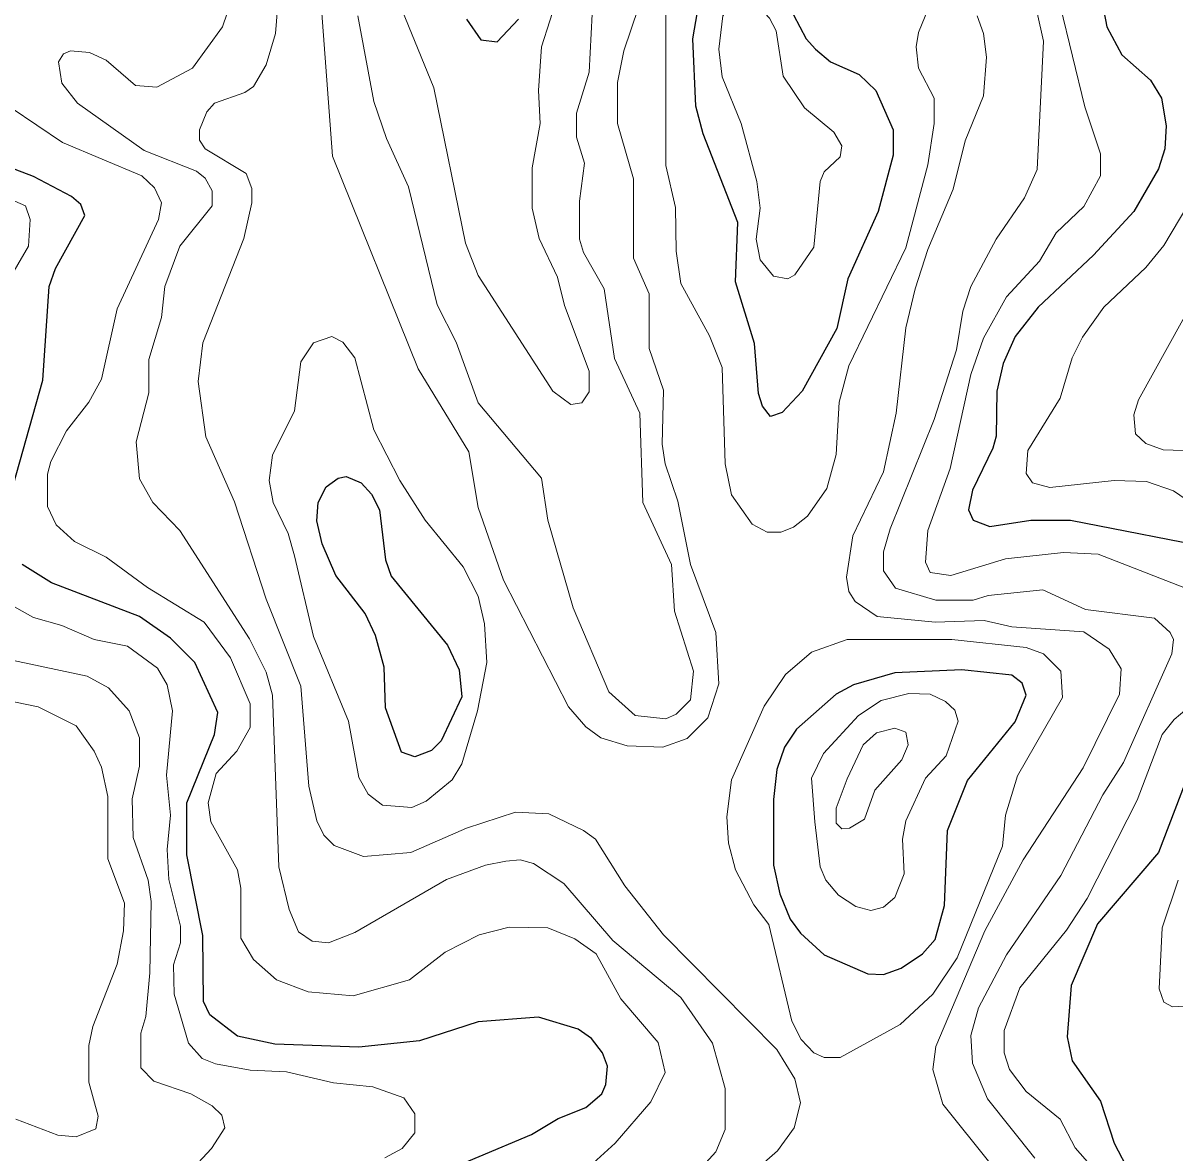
# Model space of a CAD drawing. Extents: x 577 to 602.9, y 7483.8 to 7511.6.
# Drawn here: x 593.996 to 595.153, y 7484.893 to 7486.028 of the extents above; entities that cross this region are included whole.
import ezdxf

# ---------------------------------------------------------------- set-up
doc = ezdxf.new("R2010")
doc.units = 0
doc.header["$LTSCALE"] = 0.032
doc.layers.add('1', color=7, linetype='Continuous', lineweight=25)
doc.layers.add('2', color=7, linetype='Continuous', lineweight=13)

msp = doc.modelspace()

# ---------------------------------------------------------------- linework, layer by layer
at = {"layer": '1'}
for points in [[(594.7573, 7486.0603), (594.7828, 7486.0118), (594.7923, 7486.0015), (594.8074, 7485.9888), (594.8361, 7485.976), (594.8528, 7485.9601), (594.8702, 7485.9204), (594.8702, 7485.8949), (594.8551, 7485.8385), (594.8249, 7485.7709), (594.8138, 7485.7208), (594.7788, 7485.658), (594.7589, 7485.6365), (594.747, 7485.6325), (594.739, 7485.6429), (594.7351, 7485.6556), (594.7311, 7485.7057), (594.712, 7485.7677), (594.7144, 7485.8274), (594.6794, 7485.9164), (594.6722, 7485.9442), (594.6691, 7486.0118), (594.6738, 7486.0389)], [(595.0818, 7486.0397), (595.0849, 7486.0238), (595.1001, 7485.9959), (595.1287, 7485.9705), (595.1398, 7485.9522), (595.1446, 7485.9244), (595.143, 7485.9013), (595.1366, 7485.8814), (595.112, 7485.8385), (595.0714, 7485.7947), (595.0158, 7485.7423), (594.9927, 7485.7128)], [(594.4416, 7486.0317), (594.456, 7486.011), (594.4727, 7486.0087), (594.4941, 7486.0317)], [(593.9796, 7485.5395), (594.0162, 7485.6691), (594.0226, 7485.7629), (594.0289, 7485.7812), (594.0584, 7485.8345), (594.0544, 7485.8456), (594.0449, 7485.8536), (594.0067, 7485.8735), (593.9669, 7485.8886)], [(594.9927, 7485.7128), (594.9808, 7485.6858), (594.9744, 7485.658), (594.9736, 7485.6127), (594.9704, 7485.6007), (594.9498, 7485.5586), (594.9458, 7485.5387), (594.9506, 7485.5284), (594.9673, 7485.522), (595.0086, 7485.5284), (595.0484, 7485.5284), (595.2026, 7485.4981)], [(594.4019, 7484.8668), (594.5069, 7484.9113), (594.5339, 7484.9272), (594.5617, 7484.9383), (594.5776, 7484.9519), (594.5816, 7484.9614), (594.5832, 7484.9797), (594.5784, 7484.9932), (594.5673, 7485.0075), (594.5538, 7485.0171), (594.514, 7485.029), (594.4536, 7485.0242), (594.3947, 7485.0051), (594.3335, 7484.9988), (594.2492, 7485.002), (594.2118, 7485.0099), (594.184, 7485.0314), (594.1776, 7485.0449), (594.1769, 7485.1109), (594.1609, 7485.192), (594.1609, 7485.2445), (594.1888, 7485.3129), (594.192, 7485.3351), (594.1689, 7485.3852), (594.1443, 7485.4099), (594.1132, 7485.4314), (594.025, 7485.4655), (593.9956, 7485.4838)], [(595.1637, 7485.2644), (595.1366, 7485.1944), (595.0754, 7485.1228), (595.0492, 7485.0608), (595.0452, 7485.0091), (595.05, 7484.9853), (595.0786, 7484.9447), (595.0921, 7484.9026), (595.108, 7484.8723)]]:
    msp.add_lwpolyline(points, dxfattribs=at)
for points in [[(594.3105, 7485.4728), (594.2969, 7485.5045), (594.2914, 7485.5276), (594.2929, 7485.5459), (594.3009, 7485.5618), (594.3128, 7485.5705), (594.3208, 7485.5721), (594.3359, 7485.5657), (594.3462, 7485.5546), (594.3542, 7485.5387), (594.3605, 7485.4886), (594.3661, 7485.4719), (594.4226, 7485.4027), (594.4345, 7485.3781), (594.4369, 7485.351), (594.4162, 7485.3065), (594.4067, 7485.297), (594.39, 7485.2906), (594.3764, 7485.2954), (594.3605, 7485.3399), (594.3589, 7485.3805), (594.3502, 7485.4123), (594.3399, 7485.4345)], [(594.9249, 7485.2164), (594.945, 7485.2668), (594.9927, 7485.3256), (595.0038, 7485.3526), (594.9999, 7485.3646), (594.9895, 7485.3725), (594.9394, 7485.3781), (594.8718, 7485.3749), (594.8305, 7485.363), (594.813, 7485.3534), (594.7732, 7485.3184), (594.7613, 7485.3002), (594.7534, 7485.2779), (594.7502, 7485.2477), (594.7502, 7485.1817), (594.7565, 7485.153), (594.7669, 7485.1276), (594.7772, 7485.1133), (594.8011, 7485.0918), (594.8448, 7485.0727), (594.8607, 7485.0719), (594.8782, 7485.0783), (594.8997, 7485.0926), (594.9124, 7485.1069), (594.9219, 7485.1411)]]:
    msp.add_lwpolyline(points, close=True, dxfattribs=at)
at = {"layer": '2'}
for points in [[(594.0321, 7485.9888), (594.0369, 7485.9967), (594.0441, 7485.9999), (594.0631, 7485.9983), (594.0798, 7485.9904), (594.1093, 7485.9649), (594.1307, 7485.9633), (594.1665, 7485.9824), (594.1967, 7486.0238), (594.2214, 7486.0969), (594.2341, 7486.1526), (594.2405, 7486.2074), (594.25, 7486.2361), (594.2548, 7486.2846), (594.2643, 7486.3291), (594.2643, 7486.4158), (594.2285, 7486.5549), (594.1959, 7486.6241), (594.1411, 7486.7084), (594.0409, 7486.8293), (593.9645, 7486.9541)], [(594.1737, 7485.9204), (594.1808, 7485.9387), (594.1888, 7485.9474), (594.219, 7485.9578), (594.2277, 7485.9641), (594.2405, 7485.9856), (594.25, 7486.0174), (594.2627, 7486.174)], [(594.2937, 7486.0739), (594.3073, 7485.8941), (594.3931, 7485.6802), (594.444, 7485.5968), (594.4536, 7485.5411), (594.479, 7485.4679), (594.5442, 7485.3407), (594.5617, 7485.3208), (594.5768, 7485.3097), (594.6031, 7485.3017), (594.6388, 7485.3002), (594.6635, 7485.3089), (594.6842, 7485.3296), (594.6953, 7485.3638), (594.6921, 7485.4155), (594.6667, 7485.4838), (594.654, 7485.5475), (594.6412, 7485.5848), (594.6381, 7485.6047), (594.6396, 7485.6588), (594.6253, 7485.7009), (594.6253, 7485.7558), (594.6094, 7485.7916), (594.6094, 7485.8711), (594.5935, 7485.9267), (594.5935, 7485.9681), (594.5999, 7485.9999), (594.6516, 7486.1534)], [(594.3582, 7486.0874), (594.409, 7485.9625), (594.4409, 7485.8067), (594.4536, 7485.7741), (594.5283, 7485.658), (594.5466, 7485.6445), (594.5577, 7485.6461), (594.5649, 7485.6572), (594.5649, 7485.6779), (594.5402, 7485.7439), (594.5331, 7485.7725), (594.5148, 7485.8114), (594.5076, 7485.8417), (594.5076, 7485.8822), (594.5156, 7485.9267), (594.514, 7485.9601), (594.5172, 7486.0039), (594.5339, 7486.0564)], [(594.642, 7486.046), (594.642, 7485.8846), (594.6516, 7485.8425), (594.6524, 7485.7987), (594.6571, 7485.7661), (594.6858, 7485.7136), (594.6985, 7485.6818), (594.7017, 7485.5848), (594.708, 7485.5538), (594.7287, 7485.5244), (594.7438, 7485.5164), (594.7573, 7485.5164), (594.7701, 7485.5212), (594.7844, 7485.5323), (594.8035, 7485.5602), (594.813, 7485.5944), (594.8162, 7485.6468), (594.8257, 7485.6834), (594.883, 7485.8019), (594.9052, 7485.8854), (594.9116, 7485.9267), (594.9116, 7485.9522), (594.8957, 7485.9824), (594.8933, 7486.0039), (594.8957, 7486.0182), (594.9116, 7486.0572)], [(595.0086, 7486.0667), (595.0213, 7486.0094), (595.015, 7485.8806), (595.0022, 7485.852), (594.9736, 7485.8107), (594.9482, 7485.7629), (594.9402, 7485.7383), (594.9339, 7485.6993), (594.9116, 7485.6294), (594.8671, 7485.5196), (594.8607, 7485.4966), (594.8607, 7485.4775), (594.8726, 7485.46), (594.9132, 7485.4481), (594.9506, 7485.4481), (594.9657, 7485.4528), (595.0205, 7485.4584), (595.0635, 7485.4385), (595.1327, 7485.4298), (595.1486, 7485.4155), (595.1517, 7485.4083), (595.1501, 7485.394), (595.1016, 7485.285), (595.081, 7485.2524), (595.0388, 7485.1713), (594.984, 7485.0918), (594.9561, 7485.0385), (594.9482, 7485.0107), (594.9498, 7484.9829), (594.9649, 7484.9471), (595.0126, 7484.8875)], [(595.038, 7486.0452), (595.0627, 7485.9434), (595.0786, 7485.8965), (595.0786, 7485.8743), (595.0619, 7485.8433), (595.0341, 7485.817), (595.0174, 7485.7884), (594.984, 7485.7526), (594.9609, 7485.7113), (594.9482, 7485.6747), (594.9275, 7485.5801), (594.9052, 7485.518), (594.9028, 7485.4862), (594.9076, 7485.4759), (594.9283, 7485.4727), (594.9832, 7485.4894), (595.0412, 7485.4958), (595.0762, 7485.4942), (595.1804, 7485.4536)], [(594.3327, 7486.0349), (594.3486, 7485.949), (594.3613, 7485.9116), (594.3836, 7485.8631), (594.4122, 7485.7447), (594.4313, 7485.7073), (594.4536, 7485.6461), (594.5172, 7485.5705), (594.5235, 7485.5284), (594.549, 7485.4401), (594.5848, 7485.3558), (594.611, 7485.332), (594.642, 7485.3288), (594.6524, 7485.3335), (594.6667, 7485.3479), (594.6699, 7485.3765), (594.6508, 7485.4369), (594.6476, 7485.4838), (594.619, 7485.5459), (594.6158, 7485.6357), (594.5903, 7485.6906), (594.58, 7485.7606), (594.5593, 7485.7971), (594.5554, 7485.8107), (594.5554, 7485.8488), (594.5601, 7485.887), (594.5522, 7485.9132), (594.5522, 7485.9371), (594.5649, 7485.9784), (594.5681, 7486.0365)], [(594.9545, 7486.0349), (594.9609, 7486.0174), (594.9641, 7485.9935), (594.9609, 7485.9546), (594.9426, 7485.9093), (594.9307, 7485.8607), (594.9052, 7485.8003), (594.8925, 7485.7606), (594.883, 7485.7216), (594.8734, 7485.6357), (594.8607, 7485.5769), (594.8297, 7485.5125), (594.8233, 7485.4711), (594.8257, 7485.4568), (594.8321, 7485.4465), (594.8543, 7485.4314), (594.9124, 7485.4258), (594.9617, 7485.4274), (594.9895, 7485.421)], [(594.6691, 7484.8684), (594.6921, 7484.8938), (594.7017, 7484.9161), (594.7017, 7484.9574), (594.6889, 7485.0028), (594.6571, 7485.0489), (594.5888, 7485.1061), (594.5395, 7485.1634), (594.5092, 7485.1833), (594.4957, 7485.1872), (594.4814, 7485.1856), (594.4607, 7485.1817), (594.4218, 7485.1674), (594.3295, 7485.1141), (594.3033, 7485.1037), (594.2866, 7485.1053), (594.2731, 7485.1149), (594.2635, 7485.1371), (594.2532, 7485.1801), (594.2468, 7485.3526), (594.2405, 7485.3757), (594.2238, 7485.4091), (594.1538, 7485.518), (594.1268, 7485.5459), (594.1132, 7485.5697), (594.1101, 7485.6071), (594.1228, 7485.6564), (594.1228, 7485.6898), (594.1355, 7485.7319), (594.1387, 7485.7629), (594.1538, 7485.8035), (594.1864, 7485.8441), (594.1864, 7485.8592), (594.1792, 7485.8719), (594.1705, 7485.879), (594.118, 7485.8997), (594.0512, 7485.9474), (594.0353, 7485.9673), (594.0321, 7485.9888)], [(594.5617, 7484.8755), (594.5911, 7484.9026), (594.6269, 7484.9439), (594.6412, 7484.9733), (594.6341, 7485.0035), (594.5967, 7485.0473), (594.5721, 7485.0926), (594.5506, 7485.1077), (594.5235, 7485.1189), (594.4846, 7485.1196), (594.4544, 7485.1117), (594.4202, 7485.0942), (594.3844, 7485.0664), (594.3279, 7485.0505), (594.2826, 7485.0544), (594.2508, 7485.0664), (594.2277, 7485.087), (594.215, 7485.1085), (594.215, 7485.1586), (594.2118, 7485.1769), (594.1848, 7485.2254), (594.1824, 7485.2445), (594.1904, 7485.2739), (594.211, 7485.2962), (594.2246, 7485.32), (594.2246, 7485.3439), (594.2047, 7485.39), (594.1784, 7485.4258), (594.1212, 7485.4608), (594.0798, 7485.491), (594.048, 7485.5069), (594.0297, 7485.5236), (594.021, 7485.5419), (594.021, 7485.5745), (594.0242, 7485.5872), (594.0401, 7485.6182), (594.0623, 7485.6468), (594.0751, 7485.6699), (594.091, 7485.7407), (594.1323, 7485.8305), (594.1355, 7485.8472), (594.1283, 7485.8623), (594.1156, 7485.8743), (594.0361, 7485.9077), (593.9844, 7485.9427)], [(594.7192, 7484.8644), (594.7542, 7484.8946), (594.7708, 7484.9177), (594.7772, 7484.9431), (594.7716, 7484.967), (594.7534, 7484.9964), (594.6396, 7485.1117), (594.6007, 7485.161), (594.5713, 7485.2079), (594.5593, 7485.2167), (594.5243, 7485.2334), (594.4909, 7485.2349), (594.4416, 7485.219), (594.386, 7485.1944), (594.3383, 7485.1904), (594.3089, 7485.2015), (594.2985, 7485.2119), (594.2914, 7485.2262), (594.2834, 7485.2612), (594.2755, 7485.3614), (594.2405, 7485.4488), (594.2087, 7485.5467), (594.18, 7485.6119), (594.1721, 7485.6675), (594.1769, 7485.7065), (594.2182, 7485.8114), (594.2262, 7485.8472), (594.2262, 7485.8615), (594.2206, 7485.8767), (594.1792, 7485.9013), (594.1737, 7485.9101), (594.1737, 7485.9204)], [(595.1772, 7485.5403), (595.1517, 7485.5578), (595.1247, 7485.5673), (595.0921, 7485.5681), (595.0277, 7485.561), (595.0102, 7485.5657), (595.0038, 7485.5753), (595.0054, 7485.5983), (595.038, 7485.6508), (595.05, 7485.6914), (595.0603, 7485.7121), (595.0818, 7485.7423), (595.1239, 7485.782), (595.1422, 7485.8043), (595.205, 7485.9101)], [(593.9534, 7485.8639), (593.9987, 7485.8441), (594.0035, 7485.8305), (594.0019, 7485.8035), (593.9804, 7485.7669)], [(595.2328, 7485.596), (595.1414, 7485.5991), (595.1239, 7485.6055), (595.1136, 7485.615), (595.112, 7485.6341), (595.1168, 7485.6492), (595.1748, 7485.7542)], [(593.9669, 7485.4528), (594.0067, 7485.4306), (594.0353, 7485.4226), (594.0679, 7485.4083), (594.1013, 7485.4019)], [(594.9895, 7485.421), (595.0619, 7485.4162), (595.0873, 7485.3988), (595.0993, 7485.3789), (595.0977, 7485.3534), (595.0611, 7485.2795), (595.0007, 7485.1872), (594.9625, 7485.1157), (594.9132, 7484.9996), (594.91, 7484.9765), (594.9203, 7484.9415), (594.9688, 7484.8811)], [(594.1013, 7485.4019), (594.1315, 7485.3797), (594.1411, 7485.363), (594.1466, 7485.3367), (594.1403, 7485.2723), (594.1443, 7485.2318), (594.1411, 7485.1976), (594.1427, 7485.1674), (594.1546, 7485.1204), (594.1546, 7485.1037), (594.1474, 7485.0815), (594.1482, 7485.0521), (594.1625, 7485.0028), (594.1761, 7484.9876), (594.1896, 7484.9821), (594.2246, 7484.9757), (594.2611, 7484.9741), (594.3081, 7484.963), (594.3478, 7484.959), (594.3788, 7484.9479), (594.39, 7484.932), (594.39, 7484.9129), (594.3772, 7484.897), (594.3597, 7484.8877)], [(593.9439, 7485.3964), (594.0608, 7485.3717), (594.0822, 7485.3598), (594.1029, 7485.3367), (594.1132, 7485.3097), (594.1132, 7485.2811), (594.1061, 7485.2485), (594.1069, 7485.2095), (594.122, 7485.1666), (594.1252, 7485.1451), (594.1236, 7485.0735), (594.1196, 7485.0298), (594.1148, 7485.0131), (594.1148, 7484.9781), (594.1276, 7484.9646), (594.1649, 7484.9519), (594.1864, 7484.9399), (594.1959, 7484.9304), (594.1991, 7484.9177), (594.1856, 7484.897), (594.1633, 7484.8731)], [(595.2034, 7485.3709), (595.1525, 7485.328), (595.1406, 7485.3129), (595.1152, 7485.2469), (595.0651, 7485.1483), (595.0444, 7485.1165), (594.9975, 7485.0584), (594.9816, 7485.0155), (594.9816, 7484.9932), (594.9871, 7484.9765), (595.0038, 7484.9542), (595.038, 7484.9264), (595.0531, 7484.8978), (595.0706, 7484.8779)], [(593.9892, 7484.9264), (594.0313, 7484.9105), (594.0496, 7484.9089), (594.0695, 7484.9169), (594.0719, 7484.9296), (594.0623, 7484.9638), (594.0623, 7485.0004), (594.0663, 7485.0195), (594.091, 7485.0823), (594.0973, 7485.1157), (594.0981, 7485.1435), (594.0814, 7485.188), (594.0814, 7485.2508), (594.0751, 7485.2803), (594.0679, 7485.2962), (594.0496, 7485.3216), (594.0115, 7485.3407), (593.9105, 7485.3614)], [(595.1637, 7485.0401), (595.1509, 7485.0393), (595.1422, 7485.0441), (595.1374, 7485.0576), (595.1406, 7485.1189), (595.1565, 7485.1666)]]:
    msp.add_lwpolyline(points, dxfattribs=at)
for points in [[(594.7327, 7485.8107), (594.7367, 7485.8417), (594.7335, 7485.8687), (594.7176, 7485.9267), (594.6985, 7485.9737), (594.6953, 7486.0015), (594.6993, 7486.0349), (594.7104, 7486.0492), (594.7184, 7486.0516), (594.7319, 7486.0476), (594.7462, 7486.0325), (594.7526, 7486.0198), (594.7597, 7485.9745), (594.7812, 7485.9427), (594.8106, 7485.918), (594.8186, 7485.9045), (594.817, 7485.8934), (594.8011, 7485.8782), (594.7971, 7485.8687), (594.7907, 7485.8027), (594.7716, 7485.7749), (594.7645, 7485.7709), (594.7502, 7485.7733), (594.7367, 7485.79)], [(594.4528, 7485.3367), (594.4369, 7485.2835), (594.4273, 7485.2675), (594.4011, 7485.2461), (594.3868, 7485.2397), (594.3574, 7485.2421), (594.343, 7485.2532), (594.3335, 7485.2699), (594.3232, 7485.3264), (594.2882, 7485.4115), (594.2691, 7485.4926), (594.2627, 7485.5148), (594.2476, 7485.5459), (594.2436, 7485.5681), (594.2468, 7485.5936), (594.2691, 7485.6381), (594.2755, 7485.6874), (594.2882, 7485.7065), (594.3065, 7485.7128), (594.3176, 7485.7073), (594.3295, 7485.6914), (594.3486, 7485.619), (594.3749, 7485.5681), (594.4003, 7485.5284), (594.4385, 7485.4815), (594.4536, 7485.452), (594.4599, 7485.4242), (594.4623, 7485.3852)], [(594.9347, 7485.0886), (594.91, 7485.0521), (594.8774, 7485.0218), (594.817, 7484.9884), (594.8011, 7484.9884), (594.7907, 7484.9932), (594.778, 7485.0067), (594.7685, 7485.025), (594.7454, 7485.122), (594.7303, 7485.1419), (594.712, 7485.1769), (594.7048, 7485.2039), (594.7033, 7485.2302), (594.708, 7485.2675), (594.7406, 7485.3415), (594.7621, 7485.3733), (594.7883, 7485.3956), (594.8241, 7485.4083), (594.9291, 7485.4083), (595.0038, 7485.4003), (595.0213, 7485.394), (595.0388, 7485.3765), (595.0404, 7485.3502), (594.9951, 7485.2715), (594.9832, 7485.2318), (594.98, 7485.2008)], [(594.7915, 7485.2254), (594.7971, 7485.1801), (594.8027, 7485.1666), (594.8154, 7485.1515), (594.8329, 7485.1403), (594.848, 7485.1363), (594.8607, 7485.1395), (594.8718, 7485.1491), (594.8814, 7485.1729), (594.8798, 7485.2079), (594.883, 7485.2262), (594.9028, 7485.2691), (594.9235, 7485.2914), (594.9355, 7485.3264), (594.9323, 7485.3375), (594.9227, 7485.3463), (594.9076, 7485.3534), (594.8861, 7485.3542), (594.8583, 7485.3471), (594.8353, 7485.332), (594.8003, 7485.2938), (594.7883, 7485.2691)], [(594.8241, 7485.2683), (594.813, 7485.2389), (594.813, 7485.2238), (594.8186, 7485.2182), (594.8265, 7485.219), (594.8416, 7485.2278), (594.852, 7485.2572), (594.879, 7485.2874), (594.8854, 7485.3025), (594.883, 7485.3153), (594.8718, 7485.3192), (594.8535, 7485.3145), (594.84, 7485.3025)]]:
    msp.add_lwpolyline(points, close=True, dxfattribs=at)

doc.saveas('drawing.dxf')
